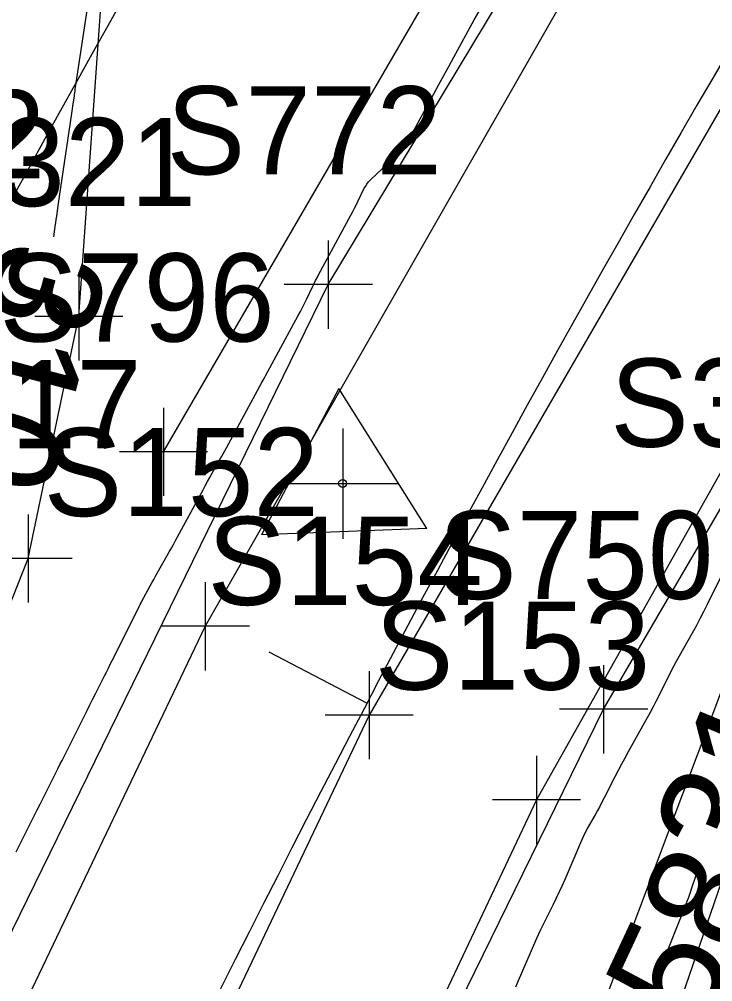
# Model space of a CAD drawing. Extents: x 816928 to 825690, y 436959 to 448212.
# Drawn here: x 818891.89 to 818923.35, y 445066.38 to 445110.04 of the extents above; entities that cross this region are included whole.
import ezdxf

# ---------------------------------------------------------------- set-up
doc = ezdxf.new("R2010")
doc.units = 0
for name, color, linetype in [('SURVEY - CENTERLINE - Preliminary', 7, 'Continuous'), ('SURVEY - CENTERLINE - Preliminary - Development', 7, 'Continuous'), ('SURVEY - CENTERLINE - Preliminary Text', 7, 'Continuous'), ('SURVEY - CONTOURS - Index with Text', 7, 'Continuous'), ('SURVEY - CONTOURS - Intermediate with optional Text', 7, 'Continuous'), ('SURVEY - DRAINAGE - Area Shapes', 7, 'Continuous'), ('SURVEY - DRAINAGE - Pipes and Culverts Text', 7, 'Continuous'), ('SURVEY - DTM - Breaklines', 7, 'Continuous'), ('SURVEY - DTM - Breaklines - Points - Locators', 7, 'Continuous'), ('SURVEY - DTM - Breaklines - Points - Numbers', 7, 'Continuous'), ('SURVEY - PROPERTY - Parcels', 7, 'Continuous'), ('SURVEY - PROPERTY - ROW Lines', 7, 'Continuous'), ('SURVEY - TRANSPORTATION - Roads', 7, 'Continuous'), ('SURVEY - TRANSPORTATION - Roads - Points - Locators', 7, 'Continuous'), ('SURVEY - TRANSPORTATION - Roads - Points - Numbers', 7, 'Continuous'), ('SURVEY - UTILITIES - Gas - Points - Locators', 7, 'Continuous'), ('SURVEY - UTILITIES - Gas - Points - Numbers', 7, 'Continuous'), ('SURVEY - UTILITIES - Gas with Text', 7, 'Continuous'), ('SURVEY - UTILITIES - Telephone (Underground) - Points - Locators', 7, 'Continuous'), ('SURVEY - UTILITIES - Telephone (Underground) - Points - Numbers', 7, 'Continuous'), ('SURVEY - UTILITIES - Telephone (Underground) with Text', 7, 'Continuous'), ('SURVEY - UTILITIES - Water - Points - Locators', 7, 'Continuous'), ('SURVEY - UTILITIES - Water - Points - Numbers', 7, 'Continuous'), ('SURVEY - UTILITIES - Water with Text', 7, 'Continuous'), ('SURVEY - VEGETATION - Features with Text', 7, 'Continuous')]:
    doc.layers.add(name, color=color, linetype=linetype)

msp = doc.modelspace()

# ---------------------------------------------------------------- linework, layer by layer
at = {"layer": 'SURVEY - CENTERLINE - Preliminary'}
msp.add_arc((819561.099, 444735.998), 738, 144.598464, 158.728454, dxfattribs=at)
msp.add_arc((819561.099, 444735.998), 738, 144.598464, 158.728454, dxfattribs=at)
at = {"layer": 'SURVEY - CENTERLINE - Preliminary - Development'}
for p, q in [((818906.56, 445091.469), (818906.56, 445086.469)), ((818909.06, 445088.969), (818904.06, 445088.969))]:
    msp.add_line(p, q, dxfattribs=at)
at = {"layer": 'SURVEY - CENTERLINE - Preliminary Text'}
for p, q in [((818906.386, 445093.288), (818902.876, 445086.655)), ((818910.375, 445086.937), (818906.386, 445093.288)), ((818906.386, 445093.288), (818906.386, 445093.288)), ((818910.375, 445086.937), (818902.876, 445086.655)), ((818907.655, 445079.007), (818903.228, 445081.331))]:
    msp.add_line(p, q, dxfattribs=at)
msp.add_circle((818906.557, 445088.977), 0.181, dxfattribs=at)
msp.add_circle((818906.557, 445088.977), 0.181, dxfattribs=at)
at = {"layer": 'SURVEY - CONTOURS - Index with Text'}
for points in [[(818893.451, 445100.17), (818893.501, 445100.507), (818893.523, 445100.655), (818893.544, 445100.802), (818893.565, 445100.95), (818893.586, 445101.097), (818893.654, 445101.579), (818893.669, 445101.682), (818893.683, 445101.786), (818893.698, 445101.889), (818893.714, 445101.992), (818894.274, 445105.76), (818894.29, 445105.869), (818894.306, 445105.977), (818894.322, 445106.086), (818894.337, 445106.194), (818894.387, 445106.549), (818894.398, 445106.625), (818894.409, 445106.701), (818894.42, 445106.777), (818894.431, 445106.853), (818895.057, 445111.046)], [(818922.73, 445071.584), (818922.688, 445071.48), (818922.623, 445071.313), (818922.56, 445071.145), (818922.499, 445070.976), (818922.441, 445070.806), (818922.254, 445070.249), (818922.213, 445070.13), (818922.17, 445070.011), (818922.126, 445069.894), (818922.08, 445069.776), (818920.877, 445066.773), (818920.813, 445066.611), (818920.752, 445066.449), (818920.693, 445066.285)]]:
    msp.add_lwpolyline(points, dxfattribs=at)
at = {"layer": 'SURVEY - CONTOURS - Intermediate with optional Text'}
for points in [[(818891.747, 445072.263), (818892.567, 445073.902), (818892.701, 445074.171), (818892.836, 445074.439), (818892.971, 445074.707), (818893.105, 445074.975), (818893.546, 445075.851), (818893.641, 445076.038), (818893.735, 445076.226), (818893.829, 445076.414), (818893.923, 445076.601), (818894.842, 445078.436), (818894.967, 445078.686), (818895.092, 445078.936), (818895.217, 445079.186), (818895.343, 445079.436), (818895.754, 445080.251), (818895.841, 445080.426), (818895.929, 445080.601), (818896.017, 445080.776), (818896.105, 445080.951), (818897.32, 445083.379), (818897.333, 445083.406), (818897.346, 445083.432), (818897.359, 445083.458), (818897.373, 445083.484), (818897.416, 445083.57), (818897.425, 445083.589), (818897.435, 445083.607), (818897.444, 445083.625), (818897.454, 445083.643), (818897.825, 445084.328), (818897.905, 445084.475), (818897.985, 445084.621), (818898.067, 445084.767), (818898.149, 445084.912), (818898.599, 445085.705), (818898.695, 445085.875), (818898.79, 445086.045), (818898.885, 445086.217), (818898.978, 445086.388), (818900.223, 445088.685), (818900.326, 445088.875), (818900.431, 445089.065), (818900.536, 445089.254), (818900.642, 445089.443), (818900.989, 445090.059), (818901.063, 445090.191), (818901.137, 445090.323), (818901.21, 445090.456), (818901.283, 445090.589), (818902.806, 445093.399), (818902.831, 445093.445), (818902.856, 445093.491), (818902.882, 445093.537), (818902.907, 445093.583), (818902.991, 445093.733), (818903.009, 445093.765), (818903.027, 445093.797), (818903.044, 445093.829), (818903.062, 445093.861), (818904.542, 445096.592), (818904.639, 445096.772), (818904.733, 445096.954), (818904.824, 445097.137), (818904.914, 445097.322), (818905.202, 445097.925), (818905.265, 445098.054), (818905.329, 445098.183), (818905.395, 445098.31), (818905.462, 445098.436), (818906.93, 445101.148), (818907.016, 445101.309), (818907.101, 445101.472), (818907.184, 445101.635), (818907.264, 445101.8), (818907.525, 445102.339), (818907.586, 445102.451), (818907.656, 445102.556), (818907.735, 445102.655), (818907.824, 445102.746), (818908.883, 445103.747), (818909.1, 445103.969), (818909.298, 445104.206), (818909.477, 445104.458), (818909.636, 445104.724), (818910.693, 445106.656), (818910.919, 445107.07), (818911.145, 445107.484), (818911.372, 445107.898), (818911.598, 445108.312), (818912.528, 445110.012), (818912.727, 445110.376)], [(818923.898, 445085.105), (818923.097, 445083.486), (818922.932, 445083.159), (818922.763, 445082.835), (818922.59, 445082.513), (818922.413, 445082.193), (818921.827, 445081.152), (818921.702, 445080.928), (818921.581, 445080.702), (818921.462, 445080.476), (818921.346, 445080.248), (818920.763, 445079.088), (818920.637, 445078.84), (818920.508, 445078.593), (818920.376, 445078.349), (818920.241, 445078.106), (818919.507, 445076.803), (818919.351, 445076.523), (818919.199, 445076.242), (818919.049, 445075.958), (818918.903, 445075.674), (818918.418, 445074.72), (818918.318, 445074.525), (818918.216, 445074.332), (818918.112, 445074.14), (818918.005, 445073.949), (818917.655, 445073.326), (818917.582, 445073.192), (818917.512, 445073.056), (818917.447, 445072.918), (818917.385, 445072.778), (818916.645, 445071.041), (818916.517, 445070.747), (818916.384, 445070.455), (818916.247, 445070.165), (818916.105, 445069.877), (818915.634, 445068.941), (818915.534, 445068.739), (818915.438, 445068.536), (818915.345, 445068.332), (818915.255, 445068.126), (818914.522, 445066.415), (818914.399, 445066.133)]]:
    msp.add_lwpolyline(points, dxfattribs=at)
at = {"layer": 'SURVEY - DRAINAGE - Area Shapes'}
msp.add_arc((819561.099, 444735.998), 738, 144.598464, 158.728454, dxfattribs=at)
at = {"layer": 'SURVEY - DTM - Breaklines'}
for points in [[(818676.308, 444526.27), (818695.981, 444570.723), (818712.39, 444618.98), (818728.83, 444665.288), (818745.895, 444712.28), (818764.807, 444759.048), (818784.52, 444806.667), (818801.14, 444861.811), (818818.983, 444900.087), (818838.243, 444946.217), (818855.869, 444992.165), (818873.704, 445038.582), (818892.288, 445085.577), (818894.59, 445096.559), (818896.482, 445123.312), (818901.189, 445133.745), (818919.534, 445174.233), (818947.165, 445168.058)], [(818914.334, 445030.823), (818910.056, 445034.483), (818908.169, 445038.211), (818909.92, 445042.823), (818926.031, 445085.643), (818937.237, 445098.022), (818962.823, 445139.352), (818972.929, 445150.993), (818948.705, 445167.766), (818947.165, 445168.058)], [(818914.334, 445030.823), (818910.056, 445034.483), (818908.169, 445038.211), (818909.92, 445042.823), (818926.031, 445085.643), (818937.237, 445098.022), (818962.823, 445139.352), (818972.929, 445150.993), (818948.705, 445167.766), (818947.165, 445168.058)], [(818958.139, 445160.069), (818932.682, 445121.487), (818907.758, 445078.468), (818886.279, 445033.29), (818867.243, 444986.881), (818848.651, 444941.091), (818830.333, 444893.785), (818812.367, 444847.898), (818794.091, 444801.186), (818775.412, 444755.123), (818757.321, 444708.609), (818740.17, 444661.598), (818740.227, 444661.382), (818723.384, 444614.358), (818707.23, 444567.59), (818689.196, 444521.032)]]:
    msp.add_lwpolyline(points, dxfattribs=at)
at = {"layer": 'SURVEY - DTM - Breaklines - Points - Locators'}
for p, q in [((818894.59, 445098.559), (818894.59, 445094.559)), ((818896.59, 445096.559), (818892.59, 445096.559)), ((818892.288, 445087.577), (818892.288, 445083.577)), ((818894.288, 445085.577), (818890.288, 445085.577)), ((818907.758, 445080.468), (818907.758, 445076.468)), ((818909.758, 445078.468), (818905.758, 445078.468))]:
    msp.add_line(p, q, dxfattribs=at)
at = {"layer": 'SURVEY - PROPERTY - Parcels'}
for radius in [763, 713]:
    msp.add_arc((819561.099, 444735.998), radius, 144.598464, 158.728454, dxfattribs=at)
at = {"layer": 'SURVEY - PROPERTY - ROW Lines'}
for radius in [763, 763, 713, 713]:
    msp.add_arc((819561.099, 444735.998), radius, 144.598464, 158.728454, dxfattribs=at)
at = {"layer": 'SURVEY - TRANSPORTATION - Roads'}
for points in [[(818965.229, 445155.363), (818951.411, 445165.352), (818926.02, 445127.499), (818900.328, 445082.499), (818878.311, 445036.446), (818858.824, 444990.147), (818840.564, 444944.187), (818822.719, 444897.894), (818804.417, 444851.441), (818785.945, 444804.727), (818767.422, 444758.087), (818749.481, 444712.19), (818731.94, 444664.32), (818715.455, 444617.821), (818698.912, 444570.495), (818680.86, 444523.941)], [(818965.229, 445155.363), (818938.616, 445116.052), (818915.349, 445074.624), (818893.365, 445028.079), (818874.295, 444982.228), (818856.423, 444936.819), (818838.526, 444889.933), (818820.316, 444844.098), (818801.626, 444797.247), (818782.894, 444750.293), (818765.195, 444704.769), (818748.054, 444657.938), (818731.68, 444611.01), (818715.158, 444564.483), (818697.018, 444517.159)], [(818965.229, 445155.363), (818938.616, 445116.052), (818915.349, 445074.624), (818898.78, 445039.544), (818893.365, 445028.079), (818891.235, 445022.959), (818874.295, 444982.228), (818856.423, 444936.819), (818838.526, 444889.933), (818820.316, 444844.098), (818801.626, 444797.247), (818782.894, 444750.293), (818765.195, 444704.769), (818757.626, 444684.091), (818748.679, 444659.647), (818748.054, 444657.938), (818731.68, 444611.01), (818715.158, 444564.483), (818697.018, 444517.159)]]:
    msp.add_lwpolyline(points, dxfattribs=at)
at = {"layer": 'SURVEY - TRANSPORTATION - Roads - Points - Locators'}
for p, q in [((818900.328, 445084.499), (818900.328, 445080.499)), ((818902.328, 445082.499), (818898.328, 445082.499)), ((818915.349, 445076.624), (818915.349, 445072.624)), ((818917.349, 445074.624), (818913.349, 445074.624))]:
    msp.add_line(p, q, dxfattribs=at)
at = {"layer": 'SURVEY - UTILITIES - Gas - Points - Locators'}
for p, q in [((818905.906, 445099.999), (818905.906, 445095.999)), ((818907.906, 445097.999), (818903.906, 445097.999))]:
    msp.add_line(p, q, dxfattribs=at)
at = {"layer": 'SURVEY - UTILITIES - Gas with Text'}
msp.add_lwpolyline([(818677.986, 444524.549), (818704.191, 444595.26), (818728.998, 444664.068), (818764.629, 444758.415), (818803.581, 444855.269), (818837.396, 444944.843), (818872.359, 445029.489), (818905.906, 445097.999), (818946.069, 445164.692)], dxfattribs=at)
at = {"layer": 'SURVEY - UTILITIES - Telephone (Underground) - Points - Locators'}
for p, q in [((818898.43, 445092.416), (818898.43, 445088.416)), ((818900.43, 445090.416), (818896.43, 445090.416))]:
    msp.add_line(p, q, dxfattribs=at)
at = {"layer": 'SURVEY - UTILITIES - Telephone (Underground) with Text'}
msp.add_line((818898.43, 445090.416), (818932.992, 445149.937), dxfattribs=at)
at = {"layer": 'SURVEY - UTILITIES - Water - Points - Locators'}
for p, q in [((818918.394, 445080.737), (818918.394, 445076.737)), ((818920.394, 445078.737), (818916.394, 445078.737))]:
    msp.add_line(p, q, dxfattribs=at)
at = {"layer": 'SURVEY - UTILITIES - Water with Text'}
msp.add_lwpolyline([(818803.235, 444799.745), (818822.09, 444847.157), (818840.807, 444894.989), (818859.419, 444943.113), (818878.417, 444989.731), (818897.247, 445035.659), (818918.394, 445078.737), (818943.016, 445121.017), (818943.424, 445156.253), (818947.564, 445166.115), (818971.795, 445201.192), (819041.117, 445261.897), (819085.564, 445324.056), (819114.437, 445364.745), (819142.589, 445406.123), (819261.281, 445567.542), (819325.961, 445650.567), (819357.336, 445697.813), (819381.766, 445739.87), (819404.905, 445782.998)], dxfattribs=at)
at = {"layer": 'SURVEY - VEGETATION - Features with Text'}
msp.add_lwpolyline([(819138.426, 445046.447), (819032.912, 444982.873), (818910.972, 445033.765), (818932.797, 445097.219)], dxfattribs=at)

# ---------------------------------------------------------------- texts
at = {"layer": 'SURVEY - CONTOURS - Index with Text'}
for rotation, p in [(255.1783, (818891.152, 445100.229)), (67.682, (818925.122, 445071.198))]:
    msp.add_text('310', height=5, rotation=rotation, dxfattribs=at).set_placement(p)
at = {"layer": 'SURVEY - DRAINAGE - Pipes and Culverts Text'}
msp.add_text('INV-306.58', height=5, rotation=65.0261, dxfattribs=at).set_placement((818911.673, 445040.186))
at = {"layer": 'SURVEY - DTM - Breaklines - Points - Numbers'}
for s, p in [('S322', (818880.575, 445102.82)), ('S321', (818887.412, 445101.559)), ('S317', (818884.952, 445090.577)), ('S382', (818918.695, 445090.643)), ('S154', (818900.422, 445083.468))]:
    msp.add_text(s, height=4, dxfattribs=at).set_placement(p)
at = {"layer": 'SURVEY - TRANSPORTATION - Roads - Points - Numbers'}
for s, p in [('S152', (818892.992, 445087.499)), ('S153', (818908.013, 445079.624))]:
    msp.add_text(s, height=4, dxfattribs=at).set_placement(p)
at = {"layer": 'SURVEY - UTILITIES - Gas - Points - Numbers'}
msp.add_text('S772', height=4, dxfattribs=at).set_placement((818898.57, 445102.999))
at = {"layer": 'SURVEY - UTILITIES - Telephone (Underground) - Points - Numbers'}
msp.add_text('S796', height=4, dxfattribs=at).set_placement((818890.984, 445095.416))
at = {"layer": 'SURVEY - UTILITIES - Water - Points - Numbers'}
msp.add_text('S750', height=4, dxfattribs=at).set_placement((818910.885, 445083.737))

doc.saveas('drawing.dxf')
